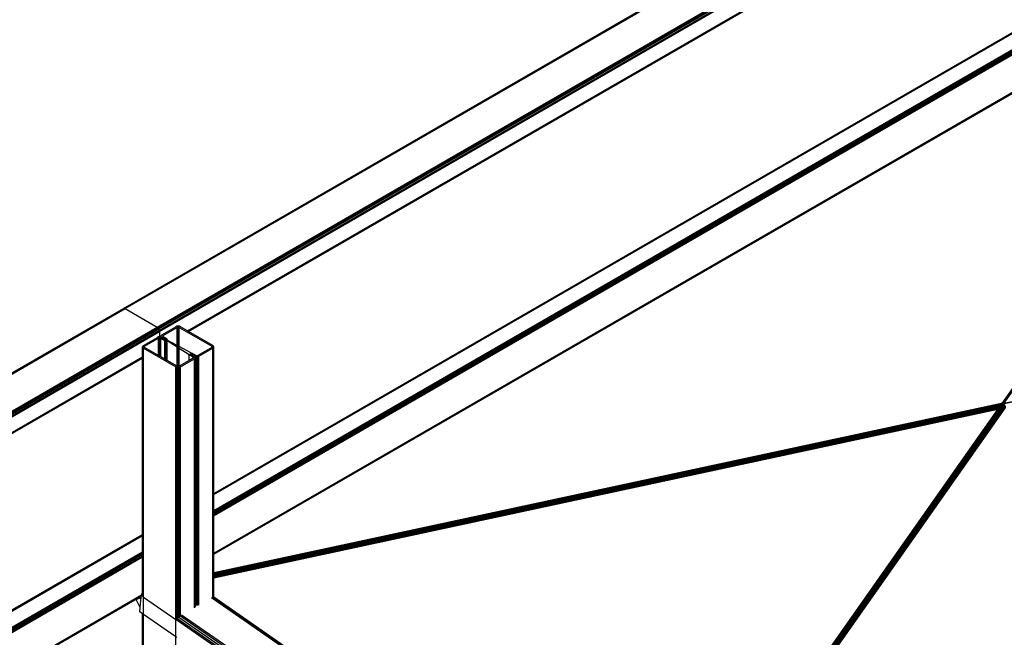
# Model space of a CAD drawing. Header units: millimetres. Extents: x 10 to 1250, y -62 to 528.
# Tile 690 of 909: x 608.25 to 610.51, y 518.82 to 520.23. Entities that reach past the tile are written whole.
import ezdxf

# ---------------------------------------------------------------- set-up
doc = ezdxf.new("R2010")
doc.units = ezdxf.units.MM
doc.header["$LTSCALE"] = 0.05

msp = doc.modelspace()

# ---------------------------------------------------------------- linework, layer by layer
at = {"color": 8}
for p, q in [((608.4919, 519.5703), (611.2606, 521.1689)), ((608.4937, 519.5707), (611.2625, 521.1692)), ((608.4959, 519.5699), (611.2647, 521.1685)), ((608.5694, 519.5275), (611.3381, 521.126)), ((608.5716, 519.5257), (611.3403, 521.1243)), ((608.5734, 519.5233), (611.3422, 521.1218)), ((608.5746, 519.5204), (611.3434, 521.1189)), ((608.5751, 519.5177), (611.3438, 521.1162)), ((608.6392, 519.5188), (611.3044, 521.0576)), ((608.6409, 519.5178), (611.3044, 521.0556)), ((608.6416, 519.5175), (611.3044, 521.0549)), ((608.6993, 519.1453), (611.3044, 520.6494)), ((608.6993, 519.1459), (611.3029, 520.6491)), ((608.6993, 519.1435), (611.3044, 520.6475)), ((608.6993, 519.1064), (611.3044, 520.6104)), ((608.6993, 519.1037), (611.3044, 520.6077)), ((608.6993, 519.1004), (611.3044, 520.6045)), ((608.6993, 519.0972), (611.3044, 520.6013)), ((608.6993, 519.0945), (611.3044, 520.5985)), ((608.6993, 519.0084), (611.3022, 520.5112)), ((608.6993, 519.0066), (611.3018, 520.5091)), ((608.6993, 519.006), (611.3017, 520.5084)), ((610.5088, 519.3525), (611.3146, 520.4981)), ((610.509, 519.3525), (611.315, 520.4984)), ((610.5093, 519.3526), (611.3154, 520.4985)), ((610.5098, 519.3527), (611.3159, 520.4986)), ((610.5103, 519.3527), (611.3164, 520.4986)), ((610.5109, 519.3526), (611.3169, 520.4985)), ((610.5114, 519.3525), (611.3175, 520.4984)), ((610.512, 519.3522), (611.3181, 520.4981)), ((610.5126, 519.3519), (611.3186, 520.4978)), ((610.5087, 519.3525), (611.2987, 520.4756)), ((612.0664, 519.6859), (610.5126, 519.3519)), ((612.0649, 519.685), (610.5131, 519.3514)), ((612.0632, 519.684), (610.5137, 519.351)), ((605.7825, 518.0061), (608.4919, 519.5703)), ((605.7844, 518.0064), (608.4937, 519.5707)), ((605.7866, 518.0057), (608.4959, 519.5699)), ((608.4919, 519.5703), (608.4937, 519.5707)), ((608.4937, 519.5707), (608.4959, 519.5699)), ((608.4959, 519.5699), (608.5694, 519.5275)), ((605.86, 517.9633), (608.5694, 519.5275)), ((605.8622, 517.9615), (608.5716, 519.5257)), ((605.8641, 517.959), (608.5734, 519.5233)), ((605.8653, 517.9562), (608.5746, 519.5204)), ((605.8657, 517.9534), (608.5751, 519.5177)), ((608.5694, 519.5275), (608.5716, 519.5257)), ((608.5716, 519.5257), (608.5734, 519.5233)), ((608.5734, 519.5233), (608.5746, 519.5204)), ((608.5746, 519.5204), (608.5751, 519.5177)), ((608.5751, 519.5177), (608.5751, 519.5051)), ((608.5802, 519.5098), (608.6123, 519.5284)), ((608.5828, 519.5083), (608.6149, 519.5269)), ((608.6147, 519.5293), (608.6123, 519.5284)), ((608.6175, 519.5296), (608.6147, 519.5293)), ((608.6149, 519.5269), (608.6161, 519.5273)), ((608.6149, 519.5048), (608.6149, 519.5269)), ((608.6161, 519.5273), (608.6175, 519.5275)), ((608.6161, 519.5055), (608.6161, 519.5273)), ((608.6203, 519.5293), (608.6175, 519.5296)), ((608.6175, 519.5275), (608.6189, 519.5273)), ((608.6175, 519.5063), (608.6175, 519.5275)), ((608.6189, 519.5273), (608.6201, 519.5269)), ((608.6189, 519.5071), (608.6189, 519.5273)), ((608.6201, 519.5269), (608.6946, 519.4838)), ((608.6201, 519.5078), (608.6201, 519.5269)), ((608.6227, 519.5284), (608.6203, 519.5293)), ((608.6392, 519.5188), (608.6227, 519.5284)), ((608.6409, 519.5178), (608.6392, 519.5188)), ((608.6416, 519.5175), (608.6409, 519.5178)), ((608.6972, 519.4853), (608.6416, 519.5175)), ((608.5378, 519.4853), (608.5699, 519.5039)), ((608.5404, 519.4838), (608.5725, 519.5024)), ((608.5723, 519.5048), (608.5699, 519.5039)), ((608.5751, 519.5051), (608.5723, 519.5048)), ((608.5725, 519.5024), (608.5737, 519.5028)), ((608.5725, 519.4803), (608.5725, 519.5024)), ((608.5737, 519.5028), (608.5751, 519.503)), ((608.5737, 519.481), (608.5737, 519.5028)), ((608.5779, 519.5048), (608.5751, 519.5051)), ((608.5751, 519.503), (608.5765, 519.5028)), ((608.5751, 519.4818), (608.5751, 519.503)), ((608.5765, 519.5028), (608.5777, 519.5024)), ((608.5765, 519.4826), (608.5765, 519.5028)), ((608.5777, 519.5024), (608.5869, 519.497)), ((608.5777, 519.4833), (608.5777, 519.5024)), ((608.5781, 519.5047), (608.5779, 519.5048)), ((608.5787, 519.5085), (608.5781, 519.5068)), ((608.5781, 519.5068), (608.5787, 519.5052)), ((608.5781, 519.5047), (608.5781, 519.5068)), ((608.5787, 519.5045), (608.5781, 519.5047)), ((608.5802, 519.5098), (608.5787, 519.5085)), ((608.5787, 519.5052), (608.5802, 519.5039)), ((608.5787, 519.5045), (608.5787, 519.5052)), ((608.5802, 519.5039), (608.5787, 519.5045)), ((608.5869, 519.497), (608.5802, 519.5039)), ((608.5802, 519.5039), (608.5895, 519.4985)), ((608.5802, 519.5039), (608.5891, 519.4983)), ((608.5817, 519.5031), (608.5802, 519.5039)), ((608.5817, 519.5068), (608.582, 519.5077)), ((608.582, 519.506), (608.5817, 519.5068)), ((608.5817, 519.5031), (608.5817, 519.5034)), ((608.582, 519.5029), (608.5817, 519.5031)), ((608.582, 519.5077), (608.5828, 519.5083)), ((608.582, 519.506), (608.582, 519.5077)), ((608.5828, 519.5054), (608.582, 519.506)), ((608.582, 519.5029), (608.582, 519.5033)), ((608.5828, 519.5025), (608.582, 519.5029)), ((608.5828, 519.5054), (608.5828, 519.5083)), ((608.5921, 519.5), (608.5828, 519.5054)), ((608.5828, 519.5025), (608.5828, 519.503)), ((608.5899, 519.4987), (608.5828, 519.5025)), ((608.5891, 519.4983), (608.5869, 519.497)), ((608.5869, 519.454), (608.5869, 519.497)), ((608.5895, 519.4985), (608.5891, 519.4983)), ((608.5891, 519.4983), (608.5895, 519.4981)), ((608.5899, 519.4987), (608.5895, 519.4985)), ((608.5895, 519.4985), (608.5895, 519.4985)), ((608.5895, 519.4525), (608.5895, 519.4981)), ((608.5895, 519.4981), (608.5921, 519.4965)), ((608.5921, 519.5), (608.5899, 519.4987)), ((608.5921, 519.4975), (608.5899, 519.4987)), ((608.5921, 519.4975), (608.5921, 519.5)), ((608.6149, 519.4854), (608.5921, 519.4975)), ((608.5921, 519.497), (608.5921, 519.4971)), ((608.5921, 519.451), (608.5921, 519.4965)), ((608.5921, 519.4965), (608.6149, 519.4822)), ((608.6149, 519.5048), (608.6161, 519.5055)), ((608.6149, 519.5028), (608.6149, 519.5048)), ((608.6149, 519.5028), (608.6161, 519.5035)), ((608.6149, 519.5021), (608.6161, 519.5028)), ((608.6149, 519.5021), (608.6149, 519.5028)), ((608.6149, 519.4854), (608.6149, 519.5021)), ((608.6161, 519.5055), (608.6175, 519.5063)), ((608.6161, 519.5035), (608.6161, 519.5055)), ((608.6161, 519.5035), (608.6175, 519.5043)), ((608.6161, 519.5028), (608.6175, 519.5036)), ((608.6161, 519.5028), (608.6161, 519.5035)), ((608.6161, 519.4847), (608.6161, 519.5028)), ((608.6175, 519.5043), (608.6175, 519.5063)), ((608.6175, 519.5036), (608.6175, 519.5043)), ((608.6175, 519.484), (608.6175, 519.5036)), ((608.6189, 519.5071), (608.6201, 519.5078)), ((608.6189, 519.5051), (608.6189, 519.5071)), ((608.6189, 519.5051), (608.6201, 519.5058)), ((608.6189, 519.5044), (608.6201, 519.5051)), ((608.6189, 519.5044), (608.6189, 519.5051)), ((608.6189, 519.4832), (608.6189, 519.5044)), ((608.6201, 519.5058), (608.6201, 519.5078)), ((608.6201, 519.5051), (608.6201, 519.5058)), ((608.6201, 519.4826), (608.6201, 519.5051)), ((608.5362, 519.484), (608.5357, 519.4823)), ((608.5357, 519.4823), (608.5362, 519.4807)), ((608.5357, 519.459), (608.5357, 519.4823)), ((608.5378, 519.4853), (608.5362, 519.484)), ((608.5362, 519.4807), (608.5378, 519.4794)), ((608.5362, 519.4594), (608.5362, 519.4807)), ((608.5378, 519.4794), (608.6123, 519.4363)), ((608.5378, 518.9078), (608.5378, 519.4794)), ((608.5393, 519.4823), (608.5396, 519.4832)), ((608.5396, 519.4815), (608.5393, 519.4823)), ((608.5396, 519.4832), (608.5404, 519.4838)), ((608.5396, 519.4815), (608.5396, 519.4832)), ((608.5404, 519.4809), (608.5396, 519.4815)), ((608.5404, 519.4809), (608.5404, 519.4838)), ((608.5725, 519.4623), (608.5404, 519.4809)), ((608.5725, 519.4803), (608.5737, 519.481)), ((608.5725, 519.4783), (608.5725, 519.4803)), ((608.5725, 519.4783), (608.5737, 519.479)), ((608.5725, 519.4776), (608.5725, 519.4783)), ((608.5725, 519.4776), (608.5734, 519.4781)), ((608.5725, 519.4623), (608.5725, 519.4776)), ((608.5737, 519.4784), (608.5734, 519.4781)), ((608.5734, 519.4781), (608.5737, 519.4783)), ((608.5737, 519.479), (608.5737, 519.481)), ((608.5737, 519.4784), (608.5737, 519.479)), ((608.5737, 519.4783), (608.5737, 519.4784)), ((608.5737, 519.4616), (608.5737, 519.4783)), ((608.5751, 519.4818), (608.5765, 519.4826)), ((608.5751, 519.4798), (608.5751, 519.4818)), ((608.5751, 519.4798), (608.5765, 519.4806)), ((608.5751, 519.4791), (608.5765, 519.4799)), ((608.5751, 519.4791), (608.5751, 519.4798)), ((608.5751, 519.4608), (608.5751, 519.4791)), ((608.5765, 519.4826), (608.5777, 519.4833)), ((608.5765, 519.4806), (608.5765, 519.4826)), ((608.5765, 519.4806), (608.5777, 519.4813)), ((608.5765, 519.4799), (608.5777, 519.4806)), ((608.5765, 519.4799), (608.5765, 519.4806)), ((608.5765, 519.46), (608.5765, 519.4799)), ((608.5777, 519.4813), (608.5777, 519.4833)), ((608.5777, 519.4806), (608.5777, 519.4813)), ((608.5777, 519.4593), (608.5777, 519.4806)), ((608.6161, 519.4847), (608.6149, 519.4854)), ((608.6149, 519.4836), (608.6149, 519.484)), ((608.6149, 519.4378), (608.6149, 519.4822)), ((608.6149, 519.4822), (608.6161, 519.4815)), ((608.6175, 519.484), (608.6161, 519.4847)), ((608.6161, 519.4829), (608.6161, 519.4834)), ((608.6161, 519.4374), (608.6161, 519.4815)), ((608.6161, 519.4815), (608.6175, 519.4806)), ((608.6189, 519.4832), (608.6175, 519.484)), ((608.6175, 519.4821), (608.6175, 519.4826)), ((608.6175, 519.4372), (608.6175, 519.4806)), ((608.6175, 519.4806), (608.6189, 519.4797)), ((608.6201, 519.4826), (608.6189, 519.4832)), ((608.6189, 519.4813), (608.6189, 519.4818)), ((608.6189, 519.4374), (608.6189, 519.4797)), ((608.6189, 519.4797), (608.6201, 519.479)), ((608.6481, 519.4677), (608.6201, 519.4826)), ((608.6201, 519.4806), (608.6201, 519.4811)), ((608.6201, 519.4378), (608.6201, 519.479)), ((608.6201, 519.479), (608.6429, 519.4647)), ((608.6946, 519.4809), (608.6625, 519.4623)), ((608.6651, 519.4608), (608.6972, 519.4794)), ((608.6946, 519.4838), (608.6954, 519.4832)), ((608.6946, 519.4809), (608.6946, 519.4838)), ((608.6954, 519.4815), (608.6946, 519.4809)), ((608.6954, 519.4832), (608.6957, 519.4823)), ((608.6954, 519.4815), (608.6954, 519.4832)), ((608.6957, 519.4823), (608.6954, 519.4815)), ((608.6988, 519.484), (608.6972, 519.4853)), ((608.6972, 519.4794), (608.6988, 519.4807)), ((608.6972, 519.1447), (608.6972, 519.4794)), ((608.6993, 519.4823), (608.6988, 519.484)), ((608.6988, 519.4807), (608.6993, 519.4823)), ((608.6988, 519.1456), (608.6988, 519.4807)), ((608.6993, 519.1459), (608.6993, 519.4823)), ((605.9299, 517.9546), (608.5357, 519.459)), ((605.9316, 517.9536), (608.5357, 519.457)), ((605.9322, 517.9532), (608.5357, 519.4563)), ((608.5357, 519.459), (608.5362, 519.4594)), ((608.5357, 519.457), (608.5357, 519.459)), ((608.5357, 519.457), (608.5362, 519.4573)), ((608.5357, 519.4563), (608.5357, 519.457)), ((608.5357, 519.4563), (608.5362, 519.4566)), ((608.5357, 519.0515), (608.5357, 519.4563)), ((608.5362, 519.4573), (608.5362, 519.4594)), ((608.5362, 519.4566), (608.5362, 519.4573)), ((608.5362, 519.0518), (608.5362, 519.4566)), ((608.5737, 519.4616), (608.5725, 519.4623)), ((608.5751, 519.4608), (608.5737, 519.4616)), ((608.5765, 519.46), (608.5751, 519.4608)), ((608.5777, 519.4593), (608.5765, 519.46)), ((608.5869, 519.454), (608.5777, 519.4593)), ((608.5895, 519.4525), (608.5869, 519.454)), ((608.5921, 519.451), (608.5895, 519.4525)), ((608.6149, 519.4378), (608.5921, 519.451)), ((608.6429, 519.451), (608.6201, 519.4378)), ((608.6227, 519.4363), (608.6548, 519.4549)), ((608.6429, 519.4647), (608.6455, 519.4662)), ((608.6429, 519.4647), (608.6522, 519.4593)), ((608.6429, 519.451), (608.6429, 519.4647)), ((608.6522, 519.4564), (608.6429, 519.451)), ((608.6455, 519.4662), (608.6481, 519.4677)), ((608.6455, 519.4658), (608.6455, 519.4662)), ((608.6455, 519.4662), (608.6481, 519.4647)), ((608.6574, 519.4623), (608.6481, 519.4677)), ((608.6481, 519.4647), (608.6481, 519.4651)), ((608.6481, 519.4647), (608.6548, 519.4608)), ((608.6481, 519.4643), (608.6481, 519.4647)), ((608.6522, 519.4593), (608.653, 519.4587)), ((608.6522, 519.4564), (608.6522, 519.4593)), ((608.653, 519.457), (608.6522, 519.4564)), ((608.653, 519.4587), (608.6533, 519.4579)), ((608.653, 519.457), (608.653, 519.4587)), ((608.6533, 519.4579), (608.653, 519.457)), ((608.6548, 519.4604), (608.6548, 519.4608)), ((608.6548, 519.4608), (608.6564, 519.4595)), ((608.6571, 519.4599), (608.6548, 519.4608)), ((608.6548, 519.4549), (608.6564, 519.4562)), ((608.6548, 518.8835), (608.6548, 519.4549)), ((608.6569, 519.4579), (608.6564, 519.4595)), ((608.6564, 519.4562), (608.6569, 519.4579)), ((608.6564, 518.8893), (608.6564, 519.4562)), ((608.6569, 518.889), (608.6569, 519.4579)), ((608.6571, 518.9364), (608.6571, 519.4599)), ((608.6571, 519.4599), (608.6574, 519.4599)), ((608.6585, 519.4619), (608.6574, 519.4623)), ((608.6574, 519.4599), (608.6585, 519.4598)), ((608.6574, 518.9363), (608.6574, 519.4599)), ((608.6599, 519.4617), (608.6585, 519.4619)), ((608.6585, 519.4598), (608.6599, 519.4596)), ((608.6585, 518.9354), (608.6585, 519.4598)), ((608.6613, 519.4619), (608.6599, 519.4617)), ((608.6599, 519.4596), (608.6627, 519.4599)), ((608.6599, 518.9345), (608.6599, 519.4596)), ((608.6625, 519.4623), (608.6613, 519.4619)), ((608.6627, 519.4599), (608.6651, 519.4608)), ((608.6627, 518.9325), (608.6627, 519.4599)), ((608.6651, 518.9309), (608.6651, 519.4608)), ((608.6123, 519.4363), (608.6147, 519.4354)), ((608.6123, 518.9634), (608.6123, 519.4363)), ((608.6147, 519.4354), (608.6149, 519.4354)), ((608.6147, 518.9642), (608.6147, 519.4354)), ((608.6161, 519.4374), (608.6149, 519.4378)), ((608.6149, 519.4354), (608.6161, 519.4353)), ((608.6149, 519.0972), (608.6149, 519.4354)), ((608.6175, 519.4372), (608.6161, 519.4374)), ((608.6161, 519.4353), (608.6175, 519.4351)), ((608.6161, 519.0979), (608.6161, 519.4353)), ((608.6189, 519.4374), (608.6175, 519.4372)), ((608.6175, 519.4351), (608.6203, 519.4354)), ((608.6175, 519.0987), (608.6175, 519.4351)), ((608.6201, 519.4378), (608.6189, 519.4374)), ((608.6203, 519.4354), (608.6227, 519.4363)), ((608.6203, 518.9619), (608.6203, 519.4354)), ((608.6227, 518.9603), (608.6227, 519.4363)), ((610.5103, 519.3527), (608.6993, 518.9634)), ((610.5109, 519.3526), (608.6993, 518.9632)), ((610.5114, 519.3525), (608.6993, 518.9629)), ((610.5087, 519.3525), (608.6993, 518.9635)), ((610.512, 519.3522), (608.6993, 518.9626)), ((610.5126, 519.3519), (608.6993, 518.9621)), ((610.5118, 519.3511), (608.6993, 518.9616)), ((610.5102, 519.3502), (608.6993, 518.961)), ((610.5088, 519.3493), (608.6993, 518.9603)), ((610.5075, 519.3483), (608.6993, 518.9596)), ((610.5062, 519.3473), (608.6993, 518.9589)), ((610.5051, 519.3462), (608.6993, 518.9581)), ((610.504, 519.3453), (608.6993, 518.9573)), ((610.5031, 519.3443), (608.6993, 518.9566)), ((610.5023, 519.3434), (608.6993, 518.9558)), ((610.5017, 519.3425), (608.6993, 518.9551)), ((610.5011, 519.3417), (608.6993, 518.9544)), ((608.6993, 518.9537), (610.5006, 519.3409)), ((610.5001, 519.3402), (608.6993, 518.9532)), ((610.4997, 519.3396), (608.6993, 518.9526)), ((610.4993, 519.3391), (608.6993, 518.9522)), ((610.499, 519.3387), (608.6993, 518.9518)), ((610.4988, 519.3384), (608.6993, 518.9516)), ((610.4986, 519.3382), (608.6993, 518.9514)), ((610.4985, 519.3381), (608.6993, 518.9513)), ((609.8383, 518.3995), (610.4985, 519.3381)), ((609.8384, 518.3996), (610.4985, 519.3381)), ((609.8388, 518.3997), (610.5035, 519.3448)), ((609.8393, 518.4), (610.5045, 519.3458)), ((609.8399, 518.4004), (610.5056, 519.3468)), ((609.8408, 518.4009), (610.5069, 519.3478)), ((609.8418, 518.4015), (610.5082, 519.3488)), ((609.8429, 518.4021), (610.5095, 519.3498)), ((609.8442, 518.4029), (610.511, 519.3508)), ((609.8456, 518.4037), (610.5126, 519.3519)), ((609.847, 518.4045), (610.5131, 519.3514)), ((609.8485, 518.4054), (610.5137, 519.351)), ((609.8501, 518.4063), (610.5142, 519.3504)), ((609.8516, 518.4072), (610.5147, 519.3498)), ((609.8531, 518.4081), (610.5152, 519.3492)), ((609.8546, 518.4089), (610.5156, 519.3485)), ((609.8561, 518.4097), (610.516, 519.3478)), ((609.8574, 518.4105), (610.5163, 519.3471)), ((609.8587, 518.4112), (610.5165, 519.3464)), ((609.8598, 518.4119), (610.5167, 519.3457)), ((609.8608, 518.4124), (610.5168, 519.3451)), ((609.8616, 518.4129), (610.5168, 519.3444)), ((609.8622, 518.4133), (610.5168, 519.3438)), ((609.8627, 518.4136), (610.5167, 519.3433)), ((609.863, 518.4138), (610.5158, 519.3418)), ((610.4985, 519.3381), (610.4986, 519.3382)), ((610.4986, 519.3382), (610.4988, 519.3384)), ((610.4988, 519.3384), (610.499, 519.3387)), ((610.499, 519.3387), (610.4993, 519.3391)), ((610.4993, 519.3391), (610.4997, 519.3396)), ((610.4997, 519.3396), (610.5001, 519.3402)), ((610.5001, 519.3402), (610.5006, 519.3409)), ((610.5006, 519.3409), (610.5011, 519.3417)), ((610.5011, 519.3417), (610.5017, 519.3425)), ((610.5017, 519.3425), (610.502, 519.343)), ((610.502, 519.343), (610.5023, 519.3434)), ((610.5023, 519.3434), (610.5027, 519.3439)), ((610.5088, 519.3525), (610.5087, 519.3525)), ((610.509, 519.3525), (610.5088, 519.3525)), ((610.5093, 519.3526), (610.509, 519.3525)), ((610.5098, 519.3527), (610.5093, 519.3526)), ((608.6972, 519.1447), (608.6988, 519.1456)), ((608.6972, 519.1441), (608.6988, 519.145)), ((608.6972, 519.1441), (608.6972, 519.1447)), ((608.6972, 519.1422), (608.6972, 519.1441)), ((608.6972, 519.1422), (608.6988, 519.1432)), ((608.6972, 519.1052), (608.6972, 519.1422)), ((608.6988, 519.1456), (608.6993, 519.1459)), ((608.6988, 519.145), (608.6988, 519.1456)), ((608.6988, 519.145), (608.6993, 519.1453)), ((608.6988, 519.1432), (608.6988, 519.145)), ((608.6988, 519.1432), (608.6993, 519.1435)), ((608.6988, 519.1061), (608.6988, 519.1432)), ((608.6993, 519.1453), (608.6993, 519.1459)), ((608.6993, 519.1435), (608.6993, 519.1453)), ((608.6993, 519.1064), (608.6993, 519.1435)), ((608.6149, 519.0972), (608.6161, 519.0979)), ((608.6149, 519.0966), (608.6161, 519.0973)), ((608.6149, 519.0966), (608.6149, 519.0972)), ((608.6149, 519.0947), (608.6149, 519.0966)), ((608.6149, 519.0947), (608.6161, 519.0954)), ((608.6149, 519.0577), (608.6149, 519.0947)), ((608.6161, 519.0979), (608.6175, 519.0987)), ((608.6161, 519.0973), (608.6175, 519.0981)), ((608.6161, 519.0973), (608.6161, 519.0979)), ((608.6161, 519.0954), (608.6161, 519.0973)), ((608.6161, 519.0954), (608.6175, 519.0962)), ((608.6161, 519.0583), (608.6161, 519.0954)), ((608.6175, 519.0981), (608.6175, 519.0987)), ((608.6175, 519.0962), (608.6175, 519.0981)), ((608.6175, 519.0592), (608.6175, 519.0962)), ((608.6972, 519.1052), (608.6988, 519.1061)), ((608.6972, 519.1024), (608.6972, 519.1052)), ((608.6972, 519.1024), (608.6988, 519.1033)), ((608.6972, 519.0992), (608.6972, 519.1024)), ((608.6972, 519.0992), (608.6988, 519.1001)), ((608.6972, 519.096), (608.6972, 519.0992)), ((608.6972, 519.096), (608.6988, 519.0969)), ((608.6972, 519.0933), (608.6972, 519.096)), ((608.6972, 519.0933), (608.6988, 519.0942)), ((608.6972, 519.0072), (608.6972, 519.0933)), ((608.6988, 519.1061), (608.6993, 519.1064)), ((608.6988, 519.1033), (608.6988, 519.1061)), ((608.6988, 519.1033), (608.6993, 519.1037)), ((608.6988, 519.1001), (608.6988, 519.1033)), ((608.6988, 519.1001), (608.6993, 519.1004)), ((608.6988, 519.0969), (608.6988, 519.1001)), ((608.6988, 519.0969), (608.6993, 519.0972)), ((608.6988, 519.0942), (608.6988, 519.0969)), ((608.6988, 519.0942), (608.6993, 519.0945)), ((608.6988, 519.0081), (608.6988, 519.0942)), ((608.6993, 519.1037), (608.6993, 519.1064)), ((608.6993, 519.1004), (608.6993, 519.1037)), ((608.6993, 519.0972), (608.6993, 519.1004)), ((608.6993, 519.0945), (608.6993, 519.0972)), ((608.6993, 519.0084), (608.6993, 519.0945)), ((605.99, 517.5811), (608.5357, 519.0508)), ((605.99, 517.5817), (608.5342, 519.0506)), ((605.99, 517.5792), (608.5357, 519.049)), ((608.5342, 519.0506), (608.5357, 519.0515)), ((608.5357, 519.0509), (608.5342, 519.0506)), ((608.5357, 519.0515), (608.5362, 519.0518)), ((608.5357, 519.0509), (608.5357, 519.0515)), ((608.5358, 519.0509), (608.5357, 519.0509)), ((608.5357, 519.0508), (608.5358, 519.0509)), ((608.5357, 519.0508), (608.5357, 519.0509)), ((608.5357, 519.049), (608.5357, 519.0508)), ((608.5357, 519.049), (608.5362, 519.0493)), ((608.5357, 519.0119), (608.5357, 519.049)), ((608.5358, 519.0509), (608.5362, 519.0511)), ((608.5362, 519.0508), (608.5358, 519.0509)), ((608.5362, 519.0511), (608.5362, 519.0518)), ((608.5362, 519.0508), (608.5362, 519.0511)), ((608.5362, 519.0493), (608.5362, 519.0508)), ((608.5362, 519.0122), (608.5362, 519.0493)), ((608.6149, 519.0577), (608.6161, 519.0583)), ((608.6149, 519.0549), (608.6149, 519.0577)), ((608.6149, 519.0549), (608.6161, 519.0556)), ((608.6149, 519.0517), (608.6149, 519.0549)), ((608.6149, 519.0517), (608.6161, 519.0524)), ((608.6149, 519.0485), (608.6149, 519.0517)), ((608.6149, 519.0485), (608.6161, 519.0492)), ((608.6149, 519.0458), (608.6149, 519.0485)), ((608.6149, 519.0458), (608.6161, 519.0464)), ((608.6149, 518.9651), (608.6149, 519.0458)), ((608.6161, 519.0583), (608.6175, 519.0592)), ((608.6161, 519.0556), (608.6161, 519.0583)), ((608.6161, 519.0556), (608.6175, 519.0564)), ((608.6161, 519.0524), (608.6161, 519.0556)), ((608.6161, 519.0524), (608.6175, 519.0532)), ((608.6161, 519.0492), (608.6161, 519.0524)), ((608.6161, 519.0492), (608.6175, 519.05)), ((608.6161, 519.0464), (608.6161, 519.0492)), ((608.6161, 519.0464), (608.6175, 519.0472)), ((608.6161, 518.9649), (608.6161, 519.0464)), ((608.6175, 519.0564), (608.6175, 519.0592)), ((608.6175, 519.0532), (608.6175, 519.0564)), ((608.6175, 519.05), (608.6175, 519.0532)), ((608.6175, 519.0472), (608.6175, 519.05)), ((608.6175, 518.964), (608.6175, 519.0472)), ((605.99, 517.5422), (608.5357, 519.0119)), ((605.99, 517.5394), (608.5357, 519.0092)), ((605.99, 517.5362), (608.5357, 519.006)), ((605.99, 517.533), (608.5357, 519.0027)), ((605.99, 517.5302), (608.5357, 519)), ((608.5357, 519.0119), (608.5362, 519.0122)), ((608.5357, 519.0092), (608.5357, 519.0119)), ((608.5357, 519.0092), (608.5362, 519.0095)), ((608.5357, 519.006), (608.5357, 519.0092)), ((608.5357, 519.006), (608.5362, 519.0063)), ((608.5357, 519.0027), (608.5357, 519.006)), ((608.5357, 519.0027), (608.5362, 519.003)), ((608.5357, 519), (608.5357, 519.0027)), ((608.5357, 519), (608.5362, 519.0003)), ((608.5357, 518.918), (608.5357, 519)), ((608.5362, 519.0095), (608.5362, 519.0122)), ((608.5362, 519.0063), (608.5362, 519.0095)), ((608.5362, 519.003), (608.5362, 519.0063)), ((608.5362, 519.0003), (608.5362, 519.003)), ((608.5362, 518.9189), (608.5362, 519.0003)), ((608.6972, 519.0072), (608.6988, 519.0081)), ((608.6972, 519.0054), (608.6972, 519.0072)), ((608.6972, 519.0054), (608.6988, 519.0063)), ((608.6972, 519.0047), (608.6988, 519.0056)), ((608.6972, 519.0047), (608.6972, 519.0054)), ((608.6972, 518.9631), (608.6972, 519.0047)), ((608.6988, 519.0081), (608.6993, 519.0084)), ((608.6988, 519.0063), (608.6988, 519.0081)), ((608.6988, 519.0063), (608.6993, 519.0066)), ((608.6988, 519.0056), (608.6988, 519.0063)), ((608.6988, 519.0056), (608.6993, 519.006)), ((608.6988, 518.9634), (608.6988, 519.0056)), ((608.6993, 519.0066), (608.6993, 519.0084)), ((608.6993, 519.006), (608.6993, 519.0066)), ((608.6993, 518.9635), (608.6993, 519.006)), ((608.6123, 518.963), (608.6123, 518.9634)), ((608.6147, 518.9614), (608.6123, 518.963)), ((608.6123, 518.8758), (608.6123, 518.963)), ((608.6147, 518.9614), (608.6147, 518.9642)), ((608.6149, 518.9613), (608.6147, 518.9614)), ((608.6147, 518.8741), (608.6147, 518.9614)), ((608.6149, 518.9645), (608.6149, 518.9651)), ((608.6149, 518.9651), (608.6161, 518.9649)), ((608.6161, 518.9636), (608.6149, 518.9645)), ((608.6149, 518.9643), (608.6149, 518.9645)), ((608.6149, 518.9613), (608.6149, 518.9643)), ((608.6161, 518.9604), (608.6149, 518.9613)), ((608.6149, 518.874), (608.6149, 518.9613)), ((608.6175, 518.964), (608.6161, 518.9649)), ((608.6161, 518.9641), (608.6161, 518.9649)), ((608.6161, 518.9636), (608.6161, 518.9641)), ((608.6175, 518.9627), (608.6161, 518.9636)), ((608.6161, 518.9604), (608.6161, 518.9636)), ((608.6175, 518.9595), (608.6161, 518.9604)), ((608.6161, 518.8732), (608.6161, 518.9604)), ((608.6175, 518.9627), (608.6175, 518.964)), ((608.6175, 518.9595), (608.6175, 518.9627)), ((608.6175, 518.8722), (608.6175, 518.9595)), ((608.6203, 518.9607), (608.6203, 518.9619)), ((608.6227, 518.9591), (608.6203, 518.9607)), ((608.6203, 518.9575), (608.6203, 518.9607)), ((608.6227, 518.9559), (608.6203, 518.9575)), ((608.6203, 518.8703), (608.6203, 518.9575)), ((608.6227, 518.9591), (608.6227, 518.9603)), ((608.6227, 518.9559), (608.6227, 518.9591)), ((608.6227, 518.8686), (608.6227, 518.9559)), ((608.6988, 518.9634), (608.6972, 518.9631)), ((608.6988, 518.9633), (608.6972, 518.963)), ((608.6988, 518.9631), (608.6972, 518.9628)), ((608.6972, 518.963), (608.6972, 518.9631)), ((608.6972, 518.9628), (608.6972, 518.963)), ((608.6988, 518.9628), (608.6972, 518.9625)), ((608.6972, 518.9625), (608.6972, 518.9628)), ((608.6972, 518.9621), (608.6972, 518.9625)), ((608.6988, 518.9624), (608.6972, 518.9621)), ((608.6972, 518.9616), (608.6972, 518.9621)), ((608.6988, 518.962), (608.6972, 518.9616)), ((608.6972, 518.9611), (608.6972, 518.9616)), ((608.6988, 518.9614), (608.6972, 518.9611)), ((608.6972, 518.9605), (608.6972, 518.9611)), ((608.6988, 518.9608), (608.6972, 518.9605)), ((608.6972, 518.9598), (608.6972, 518.9605)), ((608.6988, 518.9602), (608.6972, 518.9598)), ((608.6972, 518.9591), (608.6972, 518.9598)), ((608.6988, 518.9595), (608.6972, 518.9591)), ((608.6972, 518.9584), (608.6972, 518.9591)), ((608.6988, 518.9587), (608.6972, 518.9584)), ((608.6972, 518.9576), (608.6972, 518.9584)), ((608.6988, 518.958), (608.6972, 518.9576)), ((608.6972, 518.9569), (608.6972, 518.9576)), ((608.6988, 518.9572), (608.6972, 518.9569)), ((608.6972, 518.9561), (608.6972, 518.9569)), ((608.6988, 518.9564), (608.6972, 518.9561)), ((608.6972, 518.9553), (608.6972, 518.9561)), ((608.6988, 518.9557), (608.6972, 518.9553)), ((608.6972, 518.9546), (608.6972, 518.9553)), ((608.6988, 518.955), (608.6972, 518.9546)), ((608.6972, 518.9539), (608.6972, 518.9546)), ((608.6988, 518.9543), (608.6972, 518.9539)), ((608.6972, 518.9533), (608.6972, 518.9539)), ((608.6972, 518.9533), (608.6988, 518.9536)), ((608.6972, 518.9527), (608.6972, 518.9533)), ((608.6988, 518.953), (608.6972, 518.9527)), ((608.6972, 518.9522), (608.6972, 518.9527)), ((608.6988, 518.9525), (608.6972, 518.9522)), ((608.6972, 518.9517), (608.6972, 518.9522)), ((608.6988, 518.9521), (608.6972, 518.9517)), ((608.6993, 518.9635), (608.6988, 518.9634)), ((608.6993, 518.9634), (608.6988, 518.9633)), ((608.6988, 518.9633), (608.6988, 518.9634)), ((608.6988, 518.9631), (608.6988, 518.9633)), ((608.6993, 518.9632), (608.6988, 518.9631)), ((608.6988, 518.9628), (608.6988, 518.9631)), ((608.6993, 518.9629), (608.6988, 518.9628)), ((608.6988, 518.9624), (608.6988, 518.9628)), ((608.6993, 518.9626), (608.6988, 518.9624)), ((608.6988, 518.962), (608.6988, 518.9624)), ((608.6993, 518.9621), (608.6988, 518.962)), ((608.6988, 518.9614), (608.6988, 518.962)), ((608.6993, 518.9616), (608.6988, 518.9614)), ((608.6988, 518.9608), (608.6988, 518.9614)), ((608.6993, 518.961), (608.6988, 518.9608)), ((608.6988, 518.9602), (608.6988, 518.9608)), ((608.6993, 518.9603), (608.6988, 518.9602)), ((608.6988, 518.9595), (608.6988, 518.9602)), ((608.6993, 518.9596), (608.6988, 518.9595)), ((608.6988, 518.9587), (608.6988, 518.9595)), ((608.6993, 518.9589), (608.6988, 518.9587)), ((608.6988, 518.958), (608.6988, 518.9587)), ((608.6993, 518.9581), (608.6988, 518.958)), ((608.6988, 518.9572), (608.6988, 518.958)), ((608.6993, 518.9573), (608.6988, 518.9572)), ((608.6988, 518.9564), (608.6988, 518.9572)), ((608.6993, 518.9566), (608.6988, 518.9564)), ((608.6988, 518.9557), (608.6988, 518.9564)), ((608.6993, 518.9558), (608.6988, 518.9557)), ((608.6988, 518.955), (608.6988, 518.9557)), ((608.6993, 518.9551), (608.6988, 518.955)), ((608.6988, 518.9543), (608.6988, 518.955)), ((608.6993, 518.9544), (608.6988, 518.9543)), ((608.6988, 518.9536), (608.6988, 518.9543)), ((608.6988, 518.9536), (608.6993, 518.9537)), ((608.6988, 518.953), (608.6988, 518.9536)), ((608.6993, 518.9532), (608.6988, 518.953)), ((608.6988, 518.9525), (608.6988, 518.953)), ((608.6993, 518.9526), (608.6988, 518.9525)), ((608.6988, 518.9521), (608.6988, 518.9525)), ((608.6993, 518.9522), (608.6988, 518.9521)), ((608.6988, 518.9517), (608.6988, 518.9521)), ((608.6993, 518.9518), (608.6988, 518.9517)), ((608.6993, 518.9634), (608.6993, 518.9635)), ((608.6993, 518.9632), (608.6993, 518.9634)), ((608.6993, 518.9629), (608.6993, 518.9632)), ((608.6993, 518.9626), (608.6993, 518.9629)), ((608.6993, 518.9621), (608.6993, 518.9626)), ((608.6993, 518.9616), (608.6993, 518.9621)), ((608.6993, 518.961), (608.6993, 518.9616)), ((608.6993, 518.9603), (608.6993, 518.961)), ((608.6993, 518.9596), (608.6993, 518.9603)), ((608.6993, 518.9589), (608.6993, 518.9596)), ((608.6993, 518.9581), (608.6993, 518.9589)), ((608.6993, 518.9573), (608.6993, 518.9581)), ((608.6993, 518.9566), (608.6993, 518.9573)), ((608.6993, 518.9558), (608.6993, 518.9566)), ((608.6993, 518.9551), (608.6993, 518.9558)), ((608.6993, 518.9544), (608.6993, 518.9551)), ((608.6993, 518.9537), (608.6993, 518.9544)), ((608.6993, 518.9532), (608.6993, 518.9537)), ((608.6993, 518.9526), (608.6993, 518.9532)), ((608.6993, 518.9522), (608.6993, 518.9526)), ((608.6993, 518.9518), (608.6993, 518.9522)), ((608.6993, 518.9516), (608.6993, 518.9518)), ((608.6571, 518.9352), (608.6571, 518.9364)), ((608.6574, 518.9351), (608.6571, 518.9352)), ((608.6571, 518.932), (608.6571, 518.9352)), ((608.6574, 518.9319), (608.6571, 518.932)), ((608.6571, 518.8889), (608.6571, 518.932)), ((608.6574, 518.9351), (608.6574, 518.9363)), ((608.6585, 518.9343), (608.6574, 518.9351)), ((608.6574, 518.9319), (608.6574, 518.9351)), ((608.6574, 518.8915), (608.6574, 518.9319)), ((608.6585, 518.931), (608.6574, 518.9319)), ((608.6585, 518.9343), (608.6585, 518.9354)), ((608.6599, 518.9333), (608.6585, 518.9343)), ((608.6585, 518.931), (608.6585, 518.9343)), ((608.6585, 518.8909), (608.6585, 518.931)), ((608.6599, 518.9301), (608.6585, 518.931)), ((608.6599, 518.9333), (608.6599, 518.9345)), ((608.6599, 518.9301), (608.6599, 518.9333)), ((608.6599, 518.8884), (608.6599, 518.9301)), ((608.6627, 518.9313), (608.6627, 518.9325)), ((608.6651, 518.9297), (608.6627, 518.9313)), ((608.6627, 518.9281), (608.6627, 518.9313)), ((608.6651, 518.9297), (608.6651, 518.9309)), ((608.6651, 518.9265), (608.6651, 518.9297)), ((608.6988, 518.9517), (608.6972, 518.9514)), ((608.6972, 518.9514), (608.6972, 518.9517)), ((608.6988, 518.9514), (608.6972, 518.9511)), ((608.6972, 518.9511), (608.6972, 518.9514)), ((608.6988, 518.9513), (608.6972, 518.9509)), ((608.6988, 518.9512), (608.6972, 518.9508)), ((608.6972, 518.9509), (608.6972, 518.9511)), ((608.6972, 518.9508), (608.6972, 518.9509)), ((608.6972, 518.9088), (608.6972, 518.9508)), ((608.6988, 518.9514), (608.6988, 518.9517)), ((608.6993, 518.9516), (608.6988, 518.9514)), ((608.6993, 518.9514), (608.6988, 518.9513)), ((608.6988, 518.9513), (608.6988, 518.9514)), ((608.6993, 518.9513), (608.6988, 518.9512)), ((608.6988, 518.9512), (608.6988, 518.9513)), ((608.6988, 518.9077), (608.6988, 518.9512)), ((608.6993, 518.9514), (608.6993, 518.9516)), ((608.6993, 518.9513), (608.6993, 518.9514)), ((608.6993, 518.9073), (608.6993, 518.9513)), ((605.99, 517.4442), (608.5335, 518.9127)), ((605.99, 517.4423), (608.5331, 518.9106)), ((605.99, 517.4417), (608.533, 518.9099)), ((608.5327, 518.9072), (608.5228, 518.9032)), ((608.5229, 518.903), (608.5327, 518.9069)), ((608.5306, 518.8838), (608.5327, 518.9069)), ((608.5327, 518.9072), (608.533, 518.9099)), ((608.5327, 518.9069), (608.5327, 518.9072)), ((608.533, 518.9099), (608.5331, 518.9106)), ((608.5331, 518.9111), (608.5335, 518.9127)), ((608.5378, 518.9078), (608.5331, 518.9111)), ((608.5331, 518.9106), (608.5331, 518.9111)), ((608.5335, 518.9127), (608.534, 518.9148)), ((608.534, 518.9148), (608.5357, 518.918)), ((608.5362, 518.9133), (608.534, 518.9148)), ((608.5357, 518.918), (608.536, 518.9187)), ((608.5357, 518.9163), (608.5357, 518.918)), ((608.536, 518.9187), (608.5362, 518.9189)), ((608.5362, 518.9185), (608.536, 518.9187)), ((608.5362, 518.9185), (608.5362, 518.9189)), ((608.5362, 518.9133), (608.5362, 518.9185)), ((608.5362, 518.9116), (608.5362, 518.9133)), ((608.5378, 518.9078), (608.6123, 518.8562)), ((608.5378, 518.8679), (608.5378, 518.9078)), ((608.6651, 518.9265), (608.6627, 518.9281)), ((608.6627, 518.8886), (608.6627, 518.9281)), ((608.6651, 518.8894), (608.6651, 518.9265)), ((608.6988, 518.9077), (608.6972, 518.9088)), ((608.6972, 518.9075), (608.6972, 518.9088)), ((609.6158, 518.271), (608.6972, 518.9075)), ((608.6972, 518.9073), (608.6972, 518.9075)), ((608.6988, 518.9073), (608.6988, 518.9077)), ((608.6993, 518.9073), (608.6988, 518.9077)), ((609.6168, 518.2716), (608.6993, 518.9073)), ((608.5228, 518.9032), (608.5211, 518.9023)), ((608.5211, 518.9023), (608.5229, 518.903)), ((608.5306, 518.8838), (608.5211, 518.9023)), ((608.5229, 518.903), (608.5228, 518.9032)), ((608.6564, 518.8893), (608.6564, 518.8849)), ((608.6569, 518.8866), (608.6569, 518.889)), ((609.6133, 518.2696), (608.6943, 518.9063)), ((608.5297, 518.8736), (608.5306, 518.8838)), ((608.5357, 518.8694), (608.5297, 518.8736)), ((608.5357, 517.6474), (608.5357, 518.8694)), ((608.5362, 518.869), (608.5357, 518.8694)), ((608.5362, 517.6477), (608.5362, 518.869)), ((608.5378, 518.8679), (608.5362, 518.869)), ((608.5378, 517.6486), (608.5378, 518.8679)), ((608.6123, 518.8163), (608.5378, 518.8679)), ((608.6147, 518.8741), (608.6123, 518.8758)), ((608.6123, 518.8711), (608.6123, 518.8758)), ((608.6147, 518.8695), (608.6123, 518.8711)), ((608.6123, 518.8658), (608.6123, 518.8711)), ((608.6147, 518.8641), (608.6123, 518.8658)), ((608.6123, 518.8605), (608.6123, 518.8658)), ((608.6149, 518.874), (608.6147, 518.8741)), ((608.6147, 518.8695), (608.6147, 518.8741)), ((608.6149, 518.8694), (608.6147, 518.8695)), ((608.6147, 518.8641), (608.6147, 518.8695)), ((608.6175, 518.8622), (608.6147, 518.8641)), ((608.6147, 518.8589), (608.6147, 518.8641)), ((608.6149, 518.8694), (608.6149, 518.874)), ((608.6161, 518.8732), (608.6149, 518.874)), ((608.6149, 518.8644), (608.6149, 518.8694)), ((608.6161, 518.8685), (608.6149, 518.8694)), ((608.6161, 518.8685), (608.6161, 518.8732)), ((608.6175, 518.8722), (608.6161, 518.8732)), ((608.6161, 518.864), (608.6161, 518.8685)), ((608.6175, 518.8676), (608.6161, 518.8685)), ((608.6175, 518.8676), (608.6175, 518.8722)), ((608.6175, 518.8622), (608.6175, 518.8676)), ((608.6175, 518.8596), (608.6175, 518.8622)), ((608.6227, 518.8686), (608.6203, 518.8703)), ((608.6203, 518.8656), (608.6203, 518.8703)), ((609.5409, 518.2278), (608.6203, 518.8656)), ((608.6203, 518.8619), (608.6203, 518.8656)), ((608.6227, 518.8643), (608.6227, 518.8686)), ((609.5446, 518.2299), (608.6256, 518.8666)), ((608.6147, 518.8589), (608.6123, 518.8605)), ((608.6123, 518.8562), (608.6123, 518.8605)), ((609.5291, 518.221), (608.6123, 518.8562)), ((608.6123, 518.8163), (608.6123, 518.8562)), ((609.5326, 518.223), (608.6147, 518.8589)), ((608.6147, 518.8573), (608.6147, 518.8589)), ((609.5367, 518.2254), (608.6189, 518.8612)), ((608.6147, 518.8147), (608.6123, 518.8163)), ((608.6123, 518.7875), (608.6123, 518.8163))]:
    msp.add_line(p, q, dxfattribs=at)

doc.saveas('drawing.dxf')
